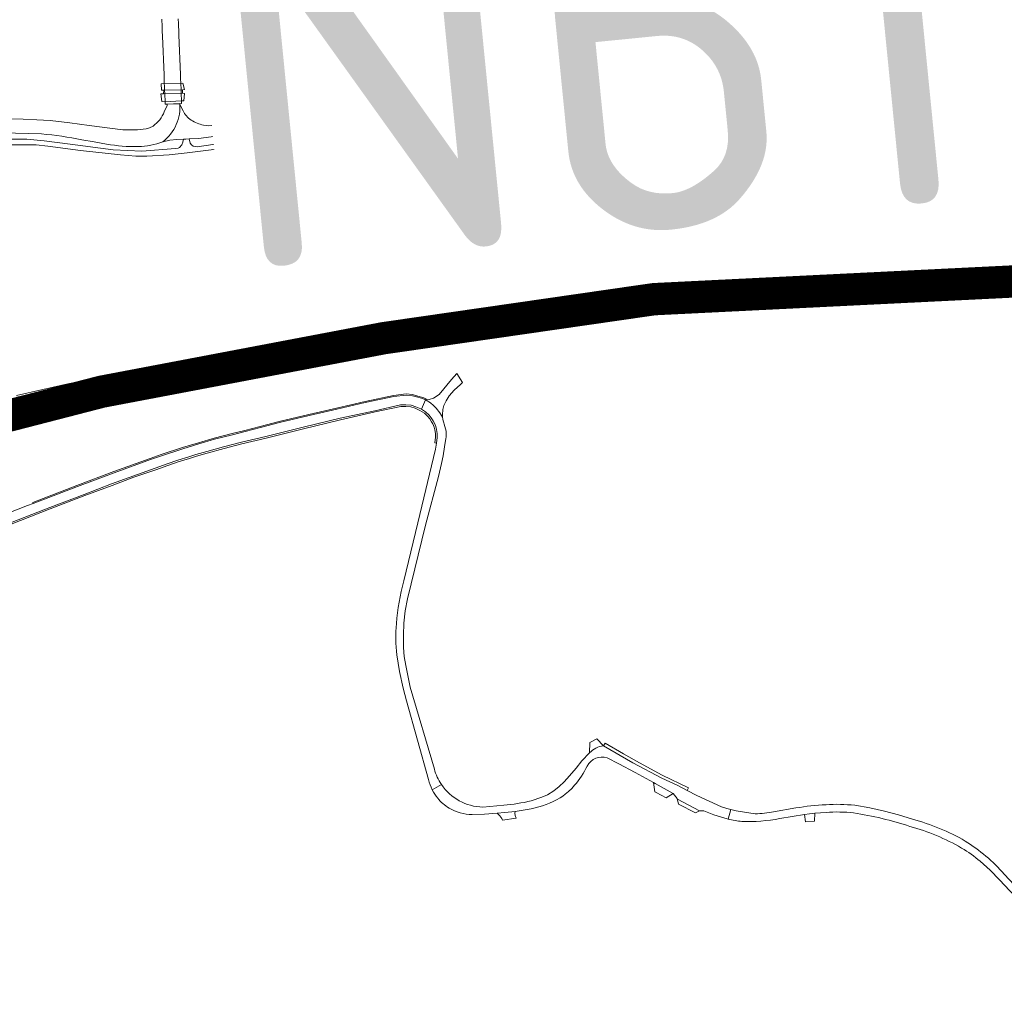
# Model space of a CAD drawing. Header units: metres. Extents: x 166325 to 190320, y 381923 to 404576.
# Tile 453 of 656: x 168883 to 169340, y 391180 to 391637. Entities that reach past the tile are written whole.
import ezdxf

# ---------------------------------------------------------------- set-up
doc = ezdxf.new("R2010")
doc.units = ezdxf.units.M
for name, color, linetype, lineweight in [('B-WE-VH-VERHARDING_ASFALT-GV', 8, 'Continuous', 18), ('B-WE-VH-VERHARDING_BETON-GV', 8, 'Continuous', 18), ('B-WE-VH-VERHARDING_BETONSTRAATSTEEN-GV', 8, 'Continuous', 18), ('B-WE-VH-VERHARDING_GESLOTEN-GV', 8, 'Continuous', 18), ('B-WE-VH-VERHARDING_HALFVERHARDING-GV', 8, 'Continuous', 18), ('B-WE-VH-VERHARDING_N-WEG', 8, 'Continuous', 18), ('B-WE-VH-VERHARDING_STRAATBAKSTEEN-GV', 8, 'Continuous', 18), ('X-XX-AL-TEKENBLAD-T50', 4, 'Continuous', 50)]:
    doc.layers.add(name, color=color, linetype=linetype, lineweight=lineweight)
doc.styles.add('NLCS-ISO-M500-T50', font='NLCS-ISO.ttf', dxfattribs={"height": 2.5})

msp = doc.modelspace()

# ---------------------------------------------------------------- linework, layer by layer
at = {"layer": 'B-WE-VH-VERHARDING_ASFALT-GV', "flags": 128}
for points in [[(168948.923, 391637.03), (168949.061, 391633.547), (168949.065, 391633.447), (168949.148, 391631.348), (168949.236, 391629.129), (168949.951, 391611.112), (168950.035, 391608.994), (168950.236, 391603.948), (168950.301, 391602.309), (168950.446, 391598.644), (168950.494, 391597.445), (168951.292, 391597.475), (168957.325, 391597.705), (168958.126, 391597.735), (168958.075, 391599.022), (168957.937, 391602.502), (168957.872, 391604.135), (168957.748, 391607.256), (168957.74, 391607.457), (168957.667, 391609.292), (168957.586, 391611.336), (168956.866, 391629.485), (168956.781, 391631.612), (168956.694, 391633.81), (168956.646, 391635.011), (168956.56, 391637.185)], [(168957.341, 391597.271), (168957.333, 391597.705), (168957.33, 391597.777), (168951.337, 391597.536), (168951.356, 391596.922), (168950.046, 391593.989), (168949.627, 391593.001), (168949.136, 391592.047), (168948.575, 391591.133), (168947.947, 391590.263), (168947.257, 391589.441), (168946.507, 391588.674), (168945.702, 391587.965), (168944.846, 391587.317), (168943.271, 391586.559), (168941.592, 391586.071)], [(168949.375, 391580.008), (168950.365, 391580.823), (168951.302, 391581.698), (168952.183, 391582.63), (168953.003, 391583.614), (168953.761, 391584.649), (168954.453, 391585.728), (168955.076, 391586.848), (168955.629, 391588.005), (168956.107, 391589.195), (168956.511, 391590.411), (168956.839, 391591.651), (168957.088, 391592.909), (168957.258, 391594.179), (168957.269, 391594.338), (168957.349, 391595.458), (168957.36, 391596.74), (168957.341, 391597.271)], [(168930.834, 391585.64), (168915.232, 391587.501), (168906.174, 391588.882), (168897.066, 391589.89), (168890.819, 391590.221), (168884.568, 391590.478), (168873.361, 391590.753), (168862.15, 391590.79), (168845.613, 391590.451), (168824.644, 391589.531), (168813.552, 391588.821)], [(168825.472, 391583.33), (168833.002, 391583.733), (168840.54, 391583.97), (168859.353, 391584.42), (168867.143, 391584.41), (168874.93, 391584.23), (168893.043, 391583.66)], [(168876.427, 391578.674), (168890.58, 391578.613), (168896.019, 391578.022), (168911.216, 391575.977), (168929.784, 391573.9), (168936.914, 391573.407), (168941.955, 391573.334), (168952.271, 391573.947), (168960.65, 391574.87), (168971.791, 391576.201), (168982.352, 391578.335), (168987.848, 391579.864), (168994.192, 391582.25), (169006.326, 391586.627), (168993.444, 391585.082), (168992.067, 391584.917), (168982.158, 391581.004), (168972.566, 391578.714), (168965.293, 391577.613), (168963.531, 391577.953), (168962.717, 391578.538), (168962.137, 391579.341), (168961.659, 391581.329), (168960.031, 391581.236), (168958.939, 391581.208), (168958.753, 391579.876), (168958.203, 391578.573), (168957.137, 391577.411), (168956.531, 391576.997), (168955.343, 391576.848), (168939.599, 391575.66), (168926.285, 391576.353), (168906.392, 391578.841), (168894.225, 391580.485), (168886.251, 391581.199), (168878.185, 391581.224)], [(168911.803, 391580.939), (168917.534, 391580.012), (168923.242, 391578.951)], [(168875.429, 391448.385), (168887.036, 391451.362), (168898.599, 391454.209), (168910.246, 391457.034), (168919.331, 391459.217), (168926.516, 391460.897), (168939.397, 391463.823), (168951.127, 391466.367), (168962.834, 391468.896), (168977.478, 391471.902), (168992.051, 391474.839), (169003.859, 391477.082), (169017.456, 391479.619), (169017.653, 391479.654), (169017.597, 391479.964), (169017.081, 391482.829), (169016.991, 391483.325), (169001.982, 391480.588), (168992.33, 391478.857), (168981.886, 391476.92), (168971.995, 391475.062), (168964.698, 391473.679), (168951.1, 391471.037), (168938.549, 391468.493), (168927.603, 391466.181), (168901.257, 391460.321), (168891.544, 391458.076), (168878.147, 391454.872)], [(168878.147, 391454.872), (168891.544, 391458.076), (168901.257, 391460.321), (168927.603, 391466.181), (168938.549, 391468.493), (168951.1, 391471.037), (168964.698, 391473.679), (168971.995, 391475.062), (168981.886, 391476.92), (168992.33, 391478.857), (169001.982, 391480.588), (169016.991, 391483.325), (169016.936, 391483.639), (169016.443, 391486.508), (169016.387, 391486.836), (169011.745, 391486.053), (168996.961, 391483.609), (168985.098, 391481.573), (168971.357, 391479.229), (168957.456, 391476.888), (168943.804, 391474.397), (168931.974, 391472.189), (168917.275, 391469.205), (168905.503, 391466.862), (168893.81, 391464.172), (168881.515, 391461.418)], [(168873.597, 391401.157), (168896.862, 391410.171), (168912.853, 391416.266), (168925.61, 391421.141), (168945.844, 391428.481), (168951.454, 391430.495), (168956.307, 391432.121), (168961.475, 391433.711), (168964.761, 391434.808), (168969.785, 391436.23), (168977.623, 391438.303), (168985.945, 391440.487), (168997.173, 391443.217), (169014.617, 391447.566), (169031.793, 391451.597), (169047.944, 391455.151), (169059.829, 391457.832), (169062.233, 391457.859), (169064.702, 391457.695), (169066.906, 391456.999), (169069.215, 391455.993), (169069.525, 391455.794), (169071.461, 391460.148), (169071.167, 391460.294), (169070.011, 391460.834), (169067.801, 391461.42), (169065.31, 391462.111), (169062.487, 391462.403), (169056.663, 391461.663), (169043.448, 391458.911), (169030.258, 391455.824), (169017.412, 391452.858), (169003.591, 391449.62), (168994.764, 391447.272), (168987.601, 391445.511), (168981.692, 391443.975), (168973.444, 391441.867), (168966.126, 391439.748), (168958.667, 391437.494), (168948.764, 391434.242), (168943.707, 391432.462), (168926.828, 391426.356), (168909.682, 391419.874), (168889.196, 391412.065), (168886.575, 391411.066), (168862.364, 391401.702)], [(169075.552, 391288.74), (169064.292, 391326.75), (169062.243, 391336.853), (169061.582, 391341.027), (169061.272, 391345.242), (169061.195, 391350.868), (169061.382, 391356.492), (169062.031, 391362.159), (169063.062, 391367.77), (169071.494, 391401.933), (169077.472, 391424.536), (169078.839, 391430.636), (169079.595, 391434.15), (169080.302, 391438.417), (169080.929, 391442.206), (169080.982, 391442.922), (169080.974, 391443.547), (169080.963, 391444.348), (169080.97, 391445.635), (169080.467, 391447.791), (169080.104, 391448.918), (169079.954, 391449.448), (169079.692, 391450.376), (169079.526, 391451.276), (169079.363, 391452.163), (169078.854, 391452.959), (169078.15, 391454.201), (169076.35, 391456.271), (169075.119, 391457.488), (169073.68, 391458.77), (169071.755, 391460.001), (169071.461, 391460.148), (169069.525, 391455.794)], [(169069.525, 391455.794), (169071.366, 391454.61), (169073.106, 391453.046), (169074.121, 391451.888), (169074.973, 391450.402), (169075.556, 391449.342), (169076.2, 391447.741), (169076.491, 391446.429), (169076.918, 391444.561), (169076.91, 391442.737), (169076.507, 391440.126), (169076.063, 391437.243), (169067.933, 391403.108), (169061.333, 391376.09)], [(169058.166, 391341.696), (169058.736, 391337.846), (169059.413, 391334.013), (169061.101, 391326.292), (169062.645, 391320.362), (169072.814, 391283.929)], [(169147.669, 391296.185), (169144.056, 391292.587), (169141.486, 391289.162), (169138.38, 391285.588), (169135.887, 391282.851), (169133.511, 391280.589), (169131.023, 391278.587), (169128.057, 391276.808), (169125.424, 391275.596), (169120.496, 391273.943)], [(169212.108, 391265.432), (169213.264, 391269.932), (169211.472, 391270.368), (169209.016, 391271.25), (169197.483, 391276.418), (169193.062, 391278.737), (169188.704, 391281.032), (169181.254, 391284.465), (169167.778, 391291.64), (169154.118, 391299.539)], [(169155.781, 391293.955), (169161.294, 391291.103), (169168.795, 391287.052), (169177.339, 391282.509), (169178.106, 391282.072), (169186.482, 391277.3), (169188.351, 391275.02)], [(169074.54, 391279.089), (169078.781, 391281.602)], [(169133.91, 391275.314), (169135.157, 391276.172), (169136.37, 391277.079), (169137.902, 391278.339), (169139.366, 391279.676), (169140.672, 391281.186)], [(169188.351, 391275.02), (169188.531, 391274.8), (169198.641, 391269.38), (169200.671, 391269.25), (169205.305, 391267.486), (169210.039, 391266.011)], [(169093.123, 391267.597), (169098.895, 391267.815), (169104.658, 391268.189), (169108.27, 391268.503), (169113.094, 391269.029), (169116.846, 391269.587), (169120.574, 391270.283)], [(169107.819, 391271.898), (169098.044, 391271.085)], [(169224.622, 391267.937), (169215.741, 391269.33), (169213.264, 391269.932), (169212.108, 391265.432)], [(169243.531, 391270.66), (169233.165, 391268.908)], [(169236.115, 391265.749), (169247.452, 391267.621), (169249.834, 391267.951), (169252.223, 391268.225), (169254.856, 391268.461), (169257.495, 391268.629)], [(169297.679, 391265.45), (169291.219, 391267.398), (169284.709, 391269.17), (169277.801, 391270.672), (169270.838, 391271.89)], [(169329.106, 391245.884), (169333.727, 391241.701), (169338.086, 391237.244), (169388.378, 391183.651), (169390.171, 391181.74)], [(169383.731, 391193.71), (169340.325, 391239.975)]]:
    msp.add_lwpolyline(points, dxfattribs=at)
for points in [[(169258.262, 391607.479), (169292.951, 391608.984), (169372.709, 391612.133), (169378.165, 391612.338), (169378.04, 391614.964), (169369.573, 391614.644), (169305.553, 391612.125), (169095.127, 391602.621), (169062.253, 391601.21), (169055.138, 391600.666), (169047.664, 391599.66), (169042.688, 391598.769), (169039.073, 391598.22), (169030.061, 391595.319), (169040.817, 391594.8), (169045.935, 391596.166), (169051.967, 391597.46), (169058.802, 391598.203), (169071.457, 391599.006), (169095.15, 391599.989), (169181.749, 391603.998)], [(169028.395, 391588.64), (169031.057, 391588.735), (169033.721, 391588.685), (169040.962, 391588.352), (169040.877, 391592.126), (169040.838, 391593.853), (169040.817, 391594.8), (169030.061, 391595.319), (169021.846, 391593.899), (169000, 391591.437), (168993.207, 391590.671), (168993.197, 391590.37), (168993.444, 391585.082), (169006.326, 391586.627), (169006.584, 391586.72), (169017.364, 391587.951)], [(169414.963, 391519.577), (169414.957, 391519.734), (169414.841, 391522.698), (169414.827, 391523.068), (169399.739, 391522.409), (169384.808, 391521.76), (169366.828, 391520.975), (169352.213, 391520.328), (169339.596, 391519.786), (169324.735, 391519.059), (169314.891, 391518.614), (169314.906, 391518.3), (169315.052, 391515.351), (169315.061, 391515.173), (169325.849, 391515.646), (169339.917, 391516.348), (169353.322, 391516.966), (169366.844, 391517.564), (169384.067, 391518.319), (169399.842, 391519.007), (169414.661, 391519.566)], [(169415.095, 391516.192), (169415.082, 391516.511), (169414.969, 391519.407), (169414.963, 391519.577), (169414.661, 391519.566), (169399.842, 391519.007), (169384.067, 391518.319), (169366.844, 391517.564), (169353.322, 391516.966), (169339.917, 391516.348), (169325.849, 391515.646), (169315.061, 391515.173), (169315.069, 391515.003), (169315.211, 391512.124), (169315.23, 391511.737), (169326.521, 391512.298), (169340.364, 391512.886), (169353.218, 391513.448), (169368.206, 391514.112), (169382.379, 391514.748), (169401.146, 391515.601), (169415.082, 391516.192)], [(169315.061, 391515.173), (169315.052, 391515.351), (169314.906, 391518.3), (169314.891, 391518.614), (169309.822, 391518.385), (169297.852, 391517.779), (169285.974, 391517.145), (169273.88, 391516.533), (169261.929, 391515.878), (169246.993, 391514.932), (169233.326, 391513.97), (169220.109, 391512.968), (169214.981, 391512.54), (169215.005, 391512.236), (169215.23, 391509.35), (169215.246, 391509.14), (169222.143, 391509.723), (169233.472, 391510.617), (169247.79, 391511.485), (169261.254, 391512.348), (169273.255, 391513.021), (169285.197, 391513.678), (169300.135, 391514.453), (169309.117, 391514.912)], [(169315.23, 391511.737), (169315.211, 391512.124), (169315.069, 391515.003), (169315.061, 391515.173), (169309.117, 391514.912), (169300.135, 391514.453), (169285.197, 391513.678), (169273.255, 391513.021), (169261.254, 391512.348), (169247.79, 391511.485), (169233.472, 391510.617), (169222.143, 391509.723), (169215.246, 391509.14), (169215.26, 391508.971), (169215.485, 391506.086), (169215.514, 391505.72), (169222.043, 391506.241), (169235.605, 391507.285), (169248.137, 391508.128), (169260.685, 391508.89), (169272.867, 391509.584), (169287.647, 391510.313), (169299.494, 391510.945), (169311.555, 391511.554)], [(169215.246, 391509.14), (169215.23, 391509.35), (169215.005, 391512.236), (169214.981, 391512.54), (169207.942, 391511.952), (169193.069, 391510.76), (169179.234, 391509.426), (169165.572, 391507.993), (169127.449, 391503.576), (169118.464, 391502.435), (169115.374, 391502.013), (169115.421, 391501.645), (169115.789, 391498.775), (169115.813, 391498.588), (169117.987, 391498.879), (169128.107, 391500.183), (169156.679, 391503.598), (169167.207, 391504.706), (169180.574, 391506.027), (169192.515, 391507.171), (169209.615, 391508.664)], [(169215.514, 391505.72), (169215.485, 391506.086), (169215.26, 391508.971), (169215.246, 391509.14), (169209.615, 391508.664), (169192.515, 391507.171), (169180.574, 391506.027), (169167.207, 391504.706), (169156.679, 391503.598), (169128.107, 391500.183), (169117.987, 391498.879), (169115.813, 391498.588), (169115.835, 391498.419), (169116.201, 391495.569), (169116.258, 391495.121), (169117.624, 391495.299), (169128.787, 391496.8), (169158.205, 391500.205), (169168.201, 391501.289), (169181.714, 391502.732), (169195.001, 391503.987), (169209.835, 391505.267)], [(169094.215, 391495.591), (169104.075, 391497.015), (169115.813, 391498.588), (169115.789, 391498.775), (169115.421, 391501.645), (169115.374, 391502.013), (169103.599, 391500.405), (169091.878, 391498.874), (169076.998, 391496.621), (169065.068, 391494.804), (169050.025, 391492.417), (169038.332, 391490.505), (169023.44, 391488.026), (169016.387, 391486.836), (169016.443, 391486.508), (169016.936, 391483.639), (169016.991, 391483.325), (169039.115, 391487.085), (169050.922, 391489.008), (169065.586, 391491.399), (169077.321, 391493.194)], [(169116.258, 391495.121), (169116.201, 391495.569), (169115.835, 391498.419), (169115.813, 391498.588), (169104.075, 391497.015), (169094.215, 391495.591), (169077.321, 391493.194), (169065.586, 391491.399), (169050.922, 391489.008), (169039.115, 391487.085), (169016.991, 391483.325), (169017.081, 391482.829), (169017.597, 391479.964), (169017.653, 391479.654), (169024.485, 391480.869), (169039.235, 391483.535), (169051.099, 391485.581), (169065.922, 391487.929), (169079.238, 391489.92), (169091.012, 391491.738), (169104.614, 391493.601)]]:
    msp.add_lwpolyline(points, close=True, dxfattribs=at)
at = {"layer": 'B-WE-VH-VERHARDING_ASFALT-GV'}
for points in [[(168893.043, 391583.66, -0.0268051), (168911.803, 391580.939)], [(168941.592, 391586.071, -0.0588423), (168930.834, 391585.64)], [(168923.242, 391578.951, 0.0513381), (168937.967, 391577.829)], [(168937.967, 391577.829, 0.0831991), (168949.375, 391580.008)], [(169061.333, 391376.09, 0.0463426), (169057.957, 391356.279)], [(169057.957, 391356.279, 0.0587678), (169058.166, 391341.696)], [(169154.118, 391299.539, 0.1798542), (169147.669, 391296.185)], [(169146.604, 391290.119, -0.3711176), (169155.781, 391293.955)], [(169078.781, 391281.602, -0.0830631), (169075.552, 391288.74)], [(169140.672, 391281.186, 0.0534879), (169146.604, 391290.119)], [(169072.814, 391283.929, 0.0619192), (169074.54, 391279.089)], [(169098.044, 391271.085, -0.2449899), (169078.781, 391281.602)], [(169074.54, 391279.089, 0.0561209), (169077.091, 391275.177)], [(169077.091, 391275.177, 0.0840439), (169082.369, 391270.616)], [(169120.496, 391273.943, -0.0349394), (169107.819, 391271.898)], [(169120.574, 391270.283, 0.0783537), (169133.91, 391275.314)], [(169270.838, 391271.89, 0.0455353), (169257.508, 391272.169)], [(169082.369, 391270.616, 0.136246), (169093.123, 391267.597)], [(169233.165, 391268.908, -0.0420253), (169224.622, 391267.937)], [(169257.508, 391272.169, 0.0304003), (169243.531, 391270.66)], [(169257.495, 391268.629, -0.0456733), (169270.303, 391268.35)], [(169270.303, 391268.35, -0.0423767), (169296.496, 391262.094)], [(169210.039, 391266.011, 0.0141274), (169212.108, 391265.432)], [(169212.108, 391265.432, 0.0422398), (169218.359, 391264.42)], [(169218.359, 391264.42, 0.0587404), (169236.115, 391265.749)], [(169322.206, 391255.283, 0.065364), (169297.679, 391265.45)], [(169296.496, 391262.094, -0.0649719), (169320.506, 391252.058)], [(169340.325, 391239.975, 0.0686571), (169322.206, 391255.283)], [(169320.506, 391252.058, -0.042253), (169329.106, 391245.884)]]:
    msp.add_lwpolyline(points, format="xyb", dxfattribs=at)
at = {"layer": 'B-WE-VH-VERHARDING_BETON-GV', "flags": 128}
for points in [[(169352.185, 391521.128), (169339.448, 391520.685), (169324.692, 391519.858), (169314.855, 391519.413), (169309.784, 391519.184), (169297.81, 391518.578), (169285.932, 391517.944), (169273.838, 391517.332), (169261.882, 391516.677), (169246.94, 391515.73), (169233.268, 391514.768), (169220.045, 391513.765), (169214.951, 391513.34), (169214.981, 391512.54), (169220.109, 391512.968), (169233.326, 391513.97), (169246.993, 391514.932), (169261.929, 391515.878), (169273.88, 391516.533), (169285.974, 391517.145), (169297.852, 391517.779), (169309.822, 391518.385), (169314.891, 391518.614), (169324.735, 391519.059), (169339.596, 391519.786), (169352.213, 391520.328)], [(168881.515, 391461.418), (168893.81, 391464.172), (168905.503, 391466.862), (168917.275, 391469.205), (168931.974, 391472.189), (168943.804, 391474.397), (168957.456, 391476.888), (168971.357, 391479.229), (168985.098, 391481.573), (168996.961, 391483.609), (169011.745, 391486.053), (169016.387, 391486.836), (169023.44, 391488.026), (169038.332, 391490.505), (169050.025, 391492.417), (169065.068, 391494.804), (169076.998, 391496.621), (169091.878, 391498.874), (169103.599, 391500.405), (169115.374, 391502.013), (169118.464, 391502.435), (169127.449, 391503.576), (169165.572, 391507.993), (169179.234, 391509.426), (169193.069, 391510.76), (169207.942, 391511.952), (169214.981, 391512.54), (169214.951, 391513.34), (169214.914, 391513.337), (169207.877, 391512.749), (169192.999, 391511.557), (169179.154, 391510.222), (169165.484, 391508.788), (169127.353, 391504.37), (169118.359, 391503.228), (169115.266, 391502.806), (169103.493, 391501.198), (169091.766, 391499.666), (169076.878, 391497.412), (169064.945, 391495.595), (169049.898, 391493.207), (169038.202, 391491.294), (169023.308, 391488.815), (169016.254, 391487.625), (169011.613, 391486.842), (168996.828, 391484.398), (168984.963, 391482.362), (168971.223, 391480.018), (168957.318, 391477.676), (168943.659, 391475.184), (168931.821, 391472.974), (168917.117, 391469.989), (168905.335, 391467.644), (168893.633, 391464.952), (168881.46, 391462.239)], [(169340.364, 391512.886), (169326.521, 391512.298), (169315.23, 391511.737), (169311.555, 391511.554), (169299.494, 391510.945), (169287.647, 391510.313), (169272.867, 391509.584), (169260.685, 391508.89), (169248.137, 391508.128), (169235.605, 391507.285), (169222.043, 391506.241), (169215.514, 391505.72), (169215.582, 391504.923), (169222.106, 391505.443), (169235.663, 391506.487), (169248.188, 391507.33), (169260.732, 391508.091), (169272.91, 391508.785), (169287.651, 391509.571), (169299.535, 391510.146), (169311.595, 391510.755), (169315.27, 391510.938), (169326.558, 391511.499), (169340.398, 391512.087)], [(168875.629, 391447.61), (168887.231, 391450.586), (168898.789, 391453.432), (168910.434, 391456.256), (168919.516, 391458.439), (168926.696, 391460.117), (168939.57, 391463.042), (168951.296, 391465.585), (168962.999, 391468.113), (168977.637, 391471.118), (168992.205, 391474.054), (169004.007, 391476.296), (169017.599, 391478.832), (169017.793, 391478.866), (169024.626, 391480.082), (169039.374, 391482.747), (169051.23, 391484.792), (169066.044, 391487.138), (169079.358, 391489.129), (169091.127, 391490.946), (169104.72, 391492.808), (169116.361, 391494.328), (169117.729, 391494.506), (169128.886, 391496.006), (169158.294, 391499.41), (169168.287, 391500.494), (169181.794, 391501.936), (169195.073, 391503.19), (169209.901, 391504.47), (169215.582, 391504.923), (169215.514, 391505.72), (169209.835, 391505.267), (169195.001, 391503.987), (169181.714, 391502.732), (169168.201, 391501.289), (169158.205, 391500.205), (169128.787, 391496.8), (169117.624, 391495.299), (169116.258, 391495.121), (169104.614, 391493.601), (169091.012, 391491.738), (169079.238, 391489.92), (169065.922, 391487.929), (169051.099, 391485.581), (169039.235, 391483.535), (169024.485, 391480.869), (169017.653, 391479.654), (169017.456, 391479.619), (169003.859, 391477.082), (168992.051, 391474.839), (168977.478, 391471.902), (168962.834, 391468.896), (168951.127, 391466.367), (168939.397, 391463.823), (168926.516, 391460.897), (168919.331, 391459.217), (168910.246, 391457.034), (168898.599, 391454.209), (168887.036, 391451.362), (168875.429, 391448.385)]]:
    msp.add_lwpolyline(points, dxfattribs=at)
at = {"layer": 'B-WE-VH-VERHARDING_BETONSTRAATSTEEN-GV', "flags": 128}
for points in [[(169088.596, 391468.245), (169086.003, 391472.366), (169084.679, 391471.07), (169083.548, 391469.59), (169077.792, 391462.706), (169075.203, 391461.013), (169073.111, 391460.323), (169071.461, 391460.148), (169071.755, 391460.001), (169073.68, 391458.77), (169075.119, 391457.488), (169076.35, 391456.271), (169078.15, 391454.201), (169078.854, 391452.959), (169079.363, 391452.163), (169079.342, 391453.203), (169079.54, 391455.691), (169079.942, 391457.505), (169080.982, 391459.643), (169082.436, 391461.975), (169084.747, 391464.683), (169087.633, 391467.272)], [(169178.106, 391282.072), (169177.339, 391282.509), (169177.908, 391278.204), (169178.656, 391277.807), (169183.166, 391275.365), (169186.482, 391277.3)], [(169188.531, 391274.8), (169188.351, 391275.02), (169188.885, 391272.347), (169196.816, 391268.416), (169198.641, 391269.38)], [(169112.899, 391268.224), (169113.094, 391269.029), (169108.27, 391268.503), (169104.658, 391268.189), (169105.979, 391267.059), (169106.826, 391265.795), (169107.144, 391265.048), (169113.47, 391265.975), (169113.017, 391267.196)]]:
    msp.add_lwpolyline(points, close=True, dxfattribs=at)
at = {"layer": 'B-WE-VH-VERHARDING_GESLOTEN-GV', "flags": 128}
for points in [[(168949.808, 391603.937), (168958.603, 391604.153), (168959.478, 391604.23), (168958.674, 391607.289), (168948.551, 391606.933), (168948.835, 391603.933)], [(168959.414, 391602.477), (168958.594, 391602.519), (168949.755, 391602.295), (168948.462, 391602.268), (168948.862, 391598.684), (168950.308, 391598.637), (168958.12, 391599.024), (168959.192, 391599.079)], [(168949.755, 391602.295), (168958.594, 391602.519), (168958.603, 391604.153), (168949.808, 391603.937)]]:
    msp.add_lwpolyline(points, close=True, dxfattribs=at)
at = {"layer": 'B-WE-VH-VERHARDING_HALFVERHARDING-GV', "flags": 128}
for points in [[(169071.461, 391460.148), (169071.691, 391460.611), (169071.391, 391460.76), (169070.188, 391461.322), (169067.936, 391461.919), (169065.406, 391462.621), (169062.481, 391462.923), (169056.578, 391462.173), (169043.336, 391459.416), (169030.141, 391456.328), (169017.295, 391453.362), (169003.466, 391450.122), (168994.636, 391447.773), (168987.474, 391446.012), (168981.563, 391444.476), (168973.308, 391442.366), (168965.979, 391440.244), (168958.512, 391437.987), (168948.598, 391434.731), (168943.533, 391432.949), (168926.649, 391426.841), (168909.499, 391420.357), (168889.012, 391412.548), (168889.196, 391412.065), (168909.682, 391419.874), (168926.828, 391426.356), (168943.707, 391432.462), (168948.764, 391434.242), (168958.667, 391437.494), (168966.126, 391439.748), (168973.444, 391441.867), (168981.692, 391443.975), (168987.601, 391445.511), (168994.764, 391447.272), (169003.591, 391449.62), (169017.412, 391452.858), (169030.258, 391455.824), (169043.448, 391458.911), (169056.663, 391461.663), (169062.487, 391462.403), (169065.31, 391462.111), (169067.801, 391461.42), (169070.011, 391460.834), (169071.167, 391460.294)], [(169193.062, 391278.737), (169193.57, 391280.026), (169181.412, 391285.873), (169170.843, 391291.633), (169163.4, 391295.76), (169154.842, 391300.787), (169154.118, 391299.539), (169167.778, 391291.64), (169181.254, 391284.465), (169188.704, 391281.032)]]:
    msp.add_lwpolyline(points, close=True, dxfattribs=at)
for points in [[(168873.856, 391400.491), (168897.021, 391409.539), (168913.215, 391415.681), (168925.888, 391420.396), (168935.947, 391424.21), (168946.115, 391427.734), (168951.715, 391429.744), (168956.551, 391431.364), (168961.718, 391432.954), (168964.995, 391434.048), (168969.995, 391435.463), (168977.826, 391437.534), (168986.14, 391439.717), (168997.363, 391442.445), (169014.804, 391446.793), (169031.969, 391450.822), (169048.056, 391454.571), (169059.922, 391457.038), (169062.211, 391457.064), (169064.554, 391456.908), (169066.627, 391456.253), (169068.839, 391455.289), (169070.882, 391453.976), (169072.539, 391452.486), (169073.47, 391451.423), (169074.279, 391450.013), (169074.836, 391449.001), (169075.438, 391447.505), (169075.715, 391446.254), (169076.122, 391444.473), (169076.115, 391442.8), (169075.721, 391440.247), (169076.507, 391440.126), (169076.91, 391442.737), (169076.918, 391444.561), (169076.491, 391446.429), (169076.2, 391447.741), (169075.556, 391449.342), (169074.973, 391450.402), (169074.121, 391451.888), (169073.106, 391453.046), (169071.366, 391454.61), (169069.525, 391455.794), (169069.215, 391455.993), (169066.906, 391456.999), (169064.702, 391457.695), (169062.233, 391457.859), (169059.829, 391457.832), (169047.944, 391455.151), (169031.793, 391451.597), (169014.617, 391447.566), (168997.173, 391443.217), (168985.945, 391440.487), (168977.623, 391438.303), (168969.785, 391436.23), (168964.761, 391434.808), (168961.475, 391433.711), (168956.307, 391432.121), (168951.454, 391430.495), (168945.844, 391428.481), (168925.61, 391421.141), (168912.853, 391416.266), (168896.862, 391410.171), (168873.597, 391401.157)], [(169147.831, 391300.989), (169147.669, 391296.185)], [(169154.118, 391299.539), (169150.969, 391302.717), (169147.831, 391300.989)]]:
    msp.add_lwpolyline(points, dxfattribs=at)
at = {"layer": 'B-WE-VH-VERHARDING_N-WEG', "const_width": 15, "flags": 128}
msp.add_lwpolyline([(170113.155, 391450.644), (170000.327, 391500.99), (169940.555, 391519.115), (169831.084, 391525.156), (169596.342, 391525.105), (169423.741, 391519.064), (169177.533, 391506.919), (169051.945, 391488.795), (168920.983, 391463.957), (168777.933, 391427.037), (168614.224, 391367.79), (168471.845, 391300.662), (168299.916, 391197.285), (168249.547, 391157.008), (168189.103, 391063.7), (168119.729, 390888.654), (167704.293, 389843.922)], dxfattribs=at)
at = {"layer": 'B-WE-VH-VERHARDING_STRAATBAKSTEEN-GV', "flags": 128}
for points in [[(168958.843, 391594.411), (168957.341, 391597.271), (168957.36, 391596.74), (168957.349, 391595.458), (168957.269, 391594.338), (168957.258, 391594.179), (168957.088, 391592.909), (168956.839, 391591.651), (168956.511, 391590.411), (168956.107, 391589.195), (168955.629, 391588.005), (168955.076, 391586.848), (168954.453, 391585.728), (168953.761, 391584.649), (168953.003, 391583.614), (168952.183, 391582.63), (168951.302, 391581.698), (168950.365, 391580.823), (168949.375, 391580.008), (168952.626, 391580.747), (168955.894, 391581.131), (168958.939, 391581.208), (168960.031, 391581.236), (168961.659, 391581.329), (168965.928, 391581.573), (168971.914, 391582.24), (168992.067, 391584.917), (168993.444, 391585.082), (168993.197, 391590.37)], [(168993.197, 391590.37), (168987.021, 391589.691), (168973.331, 391587.74)]]:
    msp.add_lwpolyline(points, dxfattribs=at)
at = {"layer": 'B-WE-VH-VERHARDING_STRAATBAKSTEEN-GV'}
for points in [[(168962.492, 391590.081, -0.1304691), (168958.843, 391594.411)], [(168968.341, 391587.721, -0.0749008), (168962.492, 391590.081)], [(168973.331, 391587.74, -0.1196391), (168968.341, 391587.721)]]:
    msp.add_lwpolyline(points, format="xyb", dxfattribs=at)
at = {"layer": 'B-WE-VH-VERHARDING_STRAATBAKSTEEN-GV', "flags": 128}
msp.add_lwpolyline([(169252.223, 391268.225), (169249.834, 391267.951), (169247.452, 391267.621), (169247.921, 391264.17), (169252.15, 391264.604)], close=True, dxfattribs=at)

# ---------------------------------------------------------------- next in the draw order: texts
at = {"layer": 'X-XX-AL-TEKENBLAD-T50', "insert": (168979.065, 391518.742), "char_height": 180, "attachment_point": 7, "rotation": 5.66443, "style": 'NLCS-ISO-M500-T50', "bg_fill": 3, "box_fill_scale": 1, "bg_fill_color": 256, "bg_fill_transparency": 0}
msp.add_mtext('N615', dxfattribs=at)

doc.saveas('drawing.dxf')
